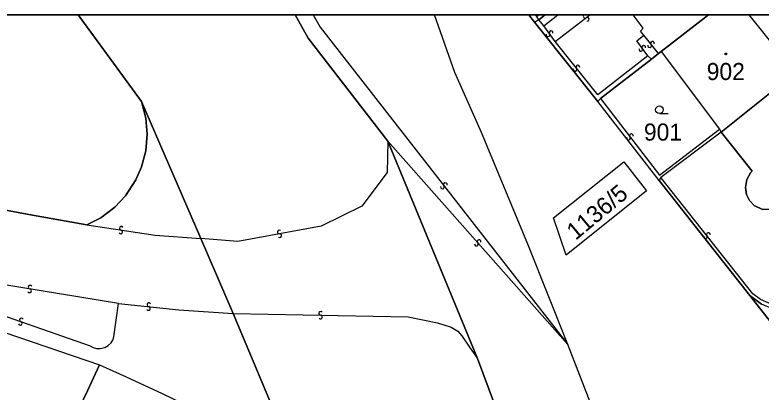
# Model space of a CAD drawing. Extents: x -600309 to -598967, y -1161267 to -1160292.
# Drawn here: x -600108.2 to -600034, y -1160329.9 to -1160292.3 of the extents above; entities that cross this region are included whole.
import ezdxf

# ---------------------------------------------------------------- set-up
doc = ezdxf.new("R2010")
doc.units = 0
for name, color, linetype in [('Level 1', 7, 'Continuous'), ('Level 13', 7, 'Continuous'), ('Level 3', 7, 'Continuous'), ('Level 4', 7, 'Continuous'), ('Level 5', 7, 'Continuous'), ('Level 60', 7, 'Continuous'), ('Vrstva 60', 7, 'Continuous'), ('Vrstva 63', 7, 'Continuous')]:
    doc.layers.add(name, color=color, linetype=linetype)

msp = doc.modelspace()

# ---------------------------------------------------------------- linework, layer by layer
at = {"layer": 'Level 1'}
for p, q in [((-600101.957, -1160292.347), (-600095.64, -1160300.96)), ((-600056.57, -1160293.08), (-600057.131, -1160292.347)), ((-600055.491, -1160292.347), (-600056.12, -1160292.83)), ((-600039.231, -1160292.347), (-600043.97, -1160295.99))]:
    msp.add_line(p, q, dxfattribs=at)
for points in [[(-600071.15, -1160304.93), (-600079.07, -1160294.65), (-600080.357, -1160292.347)], [(-600002.663, -1160292.347), (-600019.09, -1160310.33), (-600026.04, -1160318.54), (-600027.19, -1160319.93), (-600028.09, -1160320.76), (-600029.18, -1160321.38), (-600030.6, -1160321.77), (-600031.6, -1160321.81), (-600032.87, -1160321.61), (-600033.97, -1160321.14), (-600035.13, -1160320.28)], [(-600056.12, -1160292.83), (-600056.57, -1160293.08)], [(-600056.57, -1160293.08), (-600056.02, -1160293.72), (-600050.25, -1160300.95)], [(-600044.22, -1160296.2), (-600044.91, -1160296.76)], [(-600043.97, -1160295.99), (-600044.22, -1160296.2)], [(-600043.97, -1160295.99), (-600038.16, -1160303.72)], [(-600044.91, -1160296.76), (-600050, -1160300.68)], [(-600031.02, -1160298.45), (-600037.97, -1160304.01)], [(-600050, -1160300.68), (-600050.25, -1160300.95)], [(-600101.1, -1160313.26), (-600099.71, -1160312.54), (-600098.3, -1160311.5), (-600097.24, -1160310.36), (-600096.21, -1160308.78), (-600095.64, -1160307.47), (-600095.22, -1160305.88), (-600095.08, -1160304.21), (-600095.22, -1160302.62), (-600095.64, -1160300.96)], [(-600095.64, -1160300.96), (-600089.75, -1160314.61)], [(-600044.15, -1160308.83), (-600050.25, -1160300.95)], [(-600038.16, -1160303.72), (-600037.97, -1160304.01)], [(-600037.97, -1160304.01), (-600043.98, -1160308.54)], [(-600029.56, -1160314.11), (-600029.81, -1160314.31), (-600032.12, -1160311.39), (-600032.92, -1160311.73), (-600033.84, -1160311.72), (-600034.67, -1160311.34), (-600035.16, -1160310.82), (-600035.46, -1160310.22), (-600035.58, -1160309.54), (-600035.44, -1160308.74), (-600035.06, -1160308.07), (-600034.91, -1160307.9), (-600037.97, -1160304.01)], [(-600062.23, -1160326.55), (-600071.15, -1160304.93)], [(-600045.41, -1160309.87), (-600053.39, -1160316.25), (-600054.67, -1160312.55), (-600047.66, -1160306.98), (-600045.41, -1160309.87)], [(-600043.98, -1160308.54), (-600044.15, -1160308.83)], [(-600035.13, -1160320.28), (-600044.15, -1160308.83)], [(-600101.1, -1160313.26), (-600106.12, -1160312.36), (-600119.23, -1160309.93)], [(-600089.75, -1160314.61), (-600086.54, -1160322.07)], [(-600120.05, -1160320.27), (-600099.82, -1160327.19)], [(-600029.92, -1160326.93), (-600035.13, -1160320.28)], [(-600086.54, -1160322.07), (-600081.26, -1160334.63), (-600080.43, -1160337.21)], [(-600062.23, -1160326.55), (-600053.67, -1160349.53), (-600053.53, -1160350.22), (-600053.51, -1160350.88), (-600053.62, -1160351.54), (-600053.86, -1160352.23), (-600054.2, -1160352.81), (-600054.72, -1160353.4)], [(-600116.85, -1160362.66), (-600101.04, -1160329.77), (-600099.82, -1160327.19)], [(-600099.82, -1160327.19), (-600097.18, -1160328.38), (-600093.61, -1160330.02), (-600090.66, -1160331.47)]]:
    msp.add_lwpolyline(points, dxfattribs=at)
at = {"layer": 'Level 13'}
for centre, start, end in [((-600051.521, -1160292.483), 132.84646, 306.95859), ((-600051.299, -1160292.777), 254.64613, 127.23613), ((-600054.91, -1160294.113), 343.07631, 215.66631), ((-600055.21, -1160294.327), 163.29076, 35.38876), ((-600045.681, -1160295.572), 343.27762, 215.86762), ((-600045.105, -1160295.405), 166.30028, 38.39828), ((-600044.816, -1160295.175), 346.08582, 218.67582), ((-600045.98, -1160295.787), 163.49208, 35.59007), ((-600052.525, -1160297.774), 165.91392, 38.01191), ((-600052.236, -1160297.546), 345.69946, 218.28946), ((-600047.206, -1160304.602), 164.76682, 37.35682), ((-600046.913, -1160304.379), 344.98128, 217.07927), ((-600065.716, -1160309.473), 165.13869, 37.72869), ((-600065.424, -1160309.248), 345.35314, 217.45114), ((-600097.661, -1160313.588), 28.94881, 261.04681), ((-600097.718, -1160313.952), 208.73435, 81.32435), ((-600081.962, -1160313.959), 47.42658, 280.01658), ((-600081.899, -1160314.322), 227.64104, 99.73904), ((-600039.255, -1160314.206), 345.52068, 218.11068), ((-600062.062, -1160314.919), 348.68959, 221.27959), ((-600039.546, -1160314.433), 165.73514, 37.83314), ((-600062.339, -1160315.161), 168.90405, 41.00205), ((-600106.73, -1160319.448), 27.94383, 260.53383), ((-600106.791, -1160319.812), 208.15828, 80.25628), ((-600094.96, -1160321.563), 211.18396, 83.77396), ((-600094.919, -1160321.197), 31.39841, 263.49641), ((-600077.835, -1160322.056), 36.25394, 268.35194), ((-600077.844, -1160322.424), 216.03949, 88.62949), ((-600107.721, -1160323.054), 197.96638, 70.55638), ((-600107.598, -1160322.706), 18.18083, 250.27883)]:
    msp.add_arc(centre, 0.184, start, end, dxfattribs=at)
at = {"layer": 'Level 3'}
for p, q in [((-600056.31, -1160292.51), (-600056.438, -1160292.347)), ((-600056.098, -1160292.347), (-600056.31, -1160292.51)), ((-600055.63, -1160293.44), (-600054.227, -1160292.347)), ((-600054.5, -1160295), (-600051.042, -1160292.347)), ((-600035.246, -1160292.347), (-600030.62, -1160298.12))]:
    msp.add_line(p, q, dxfattribs=at)
for points in [[(-600078.587, -1160292.347), (-600077.89, -1160293.58), (-600053.25, -1160325.14)], [(-600053.25, -1160325.14), (-600057.16, -1160315.34), (-600061.84, -1160304.04), (-600064.49, -1160298.09), (-600066.494, -1160292.347)], [(-600056.12, -1160292.83), (-600056.31, -1160292.51)], [(-600045.69, -1160294.38), (-600046.01, -1160293.97), (-600045.73, -1160293.66), (-600046.73, -1160292.347)], [(-600055.63, -1160293.44), (-600056.12, -1160292.83)], [(-600054.5, -1160295), (-600055.63, -1160293.44)], [(-600045.29, -1160296.42), (-600046.37, -1160294.94), (-600045.69, -1160294.38)], [(-600044.22, -1160296.2), (-600045.69, -1160294.38)], [(-600045.29, -1160296.42), (-600050.27, -1160300.31), (-600054.5, -1160295)], [(-600044.91, -1160296.76), (-600045.29, -1160296.42)], [(-600050, -1160300.68), (-600044.13, -1160308.3), (-600038.16, -1160303.72)], [(-600071.15, -1160304.93), (-600071.21, -1160308.03), (-600073.75, -1160311.4), (-600077.79, -1160313.39), (-600086.07, -1160314.89), (-600089.75, -1160314.61)], [(-600053.25, -1160325.14), (-600071.15, -1160304.93)], [(-600026.26, -1160318.37), (-600027.35, -1160319.65), (-600028.18, -1160320.4), (-600029.35, -1160321.04), (-600030.71, -1160321.38), (-600031.75, -1160321.4), (-600033, -1160321.15), (-600034.06, -1160320.66), (-600034.83, -1160320.1), (-600043.98, -1160308.54)], [(-600101.1, -1160313.26), (-600094.28, -1160314.27), (-600089.75, -1160314.61)], [(-600097.95, -1160321.06), (-600115.58, -1160318.2)], [(-600115.58, -1160318.2), (-600115.42, -1160319.69), (-600115.32, -1160319.92), (-600115.16, -1160320.13), (-600114.98, -1160320.29), (-600114.74, -1160320.42), (-600114.56, -1160320.48), (-600100.77, -1160325.28), (-600100.45, -1160325.46), (-600100.12, -1160325.55), (-600099.75, -1160325.56), (-600099.3, -1160325.46), (-600098.97, -1160325.27), (-600098.67, -1160324.98), (-600098.51, -1160324.73), (-600098.39, -1160324.4), (-600097.95, -1160321.06)], [(-600097.95, -1160321.06), (-600091.93, -1160321.69), (-600086.54, -1160322.07)], [(-600086.54, -1160322.07), (-600069.13, -1160322.41), (-600067.67, -1160322.7), (-600066.21, -1160322.99), (-600064.86, -1160323.42), (-600064.19, -1160323.82), (-600063.79, -1160324.28), (-600063.01, -1160325.41), (-600062.23, -1160326.55)], [(-600029.92, -1160326.93), (-600033.29, -1160331.38), (-600039.39, -1160339.73), (-600041.59, -1160341.51), (-600042.88, -1160341.65), (-600044.17, -1160341.8), (-600044.82, -1160341.79), (-600045.6, -1160341.51), (-600046.32, -1160341.02), (-600046.83, -1160340.53), (-600047.68, -1160339.3), (-600048.26, -1160338), (-600053.25, -1160325.14)]]:
    msp.add_lwpolyline(points, dxfattribs=at)
at = {"layer": 'Level 5'}
msp.add_line((-600044.13, -1160302.16), (-600043.255, -1160302.16), dxfattribs=at)
for centre, radius in [((-600037.51, -1160296.23), 0.09), ((-600037.51, -1160296.23), 0.0521), ((-600044.13, -1160301.785), 0.375)]:
    msp.add_circle(centre, radius, dxfattribs=at)
at = {"layer": 'Level 60'}
for points in [[(-600044.22, -1160296.2), (-600043.97, -1160295.99), (-600038.16, -1160303.72), (-600037.97, -1160304.01), (-600043.98, -1160308.54), (-600044.15, -1160308.83), (-600050.25, -1160300.95), (-600050, -1160300.68), (-600044.91, -1160296.76)], [(-600045.41, -1160309.87), (-600053.39, -1160316.25), (-600054.67, -1160312.55), (-600047.66, -1160306.98)], [(-600104.7, -1160377.9), (-600120.98, -1160371.11), (-600120.18, -1160369.53), (-600116.85, -1160362.66), (-600101.04, -1160329.77), (-600099.82, -1160327.19), (-600097.18, -1160328.38), (-600093.61, -1160330.02), (-600090.66, -1160331.47), (-600091.3, -1160332.74), (-600092.68, -1160335.65), (-600094.66, -1160334.7), (-600095.18, -1160335.75), (-600098.92, -1160333.99), (-600099.7, -1160333.66), (-600107.49, -1160350.55), (-600100.41, -1160354.16), (-600099.25, -1160354.8), (-600090.52, -1160359.24), (-600094.42, -1160367.7), (-600100.13, -1160379.84), (-600101.76, -1160379.12)]]:
    msp.add_lwpolyline(points, close=True, dxfattribs=at)
msp.add_lwpolyline([(-600120.05, -1160320.27), (-600099.82, -1160327.19), (-600101.04, -1160329.77), (-600116.85, -1160362.66)], dxfattribs=at)
at = {"layer": 'Vrstva 60'}
for points in [[(-600101.957, -1160292.347), (-600128.303, -1160292.347), (-600133.81, -1160303.57), (-600123.75, -1160308.06), (-600119.28, -1160308.74), (-600119.23, -1160309.93), (-600106.12, -1160312.36), (-600101.1, -1160313.26), (-600099.71, -1160312.54), (-600098.3, -1160311.5), (-600097.24, -1160310.36), (-600096.21, -1160308.78), (-600095.64, -1160307.47), (-600095.22, -1160305.88), (-600095.08, -1160304.21), (-600095.22, -1160302.62), (-600095.64, -1160300.96)], [(-600080.357, -1160292.347), (-600101.957, -1160292.347), (-600095.64, -1160300.96), (-600089.75, -1160314.61), (-600086.54, -1160322.07), (-600081.26, -1160334.63), (-600080.43, -1160337.21), (-600074.66, -1160341.32), (-600068.12, -1160346.29), (-600061.52, -1160351.6), (-600056.55, -1160355.87), (-600055.11, -1160354.01), (-600054.72, -1160353.4), (-600054.2, -1160352.81), (-600053.86, -1160352.23), (-600053.62, -1160351.54), (-600053.51, -1160350.88), (-600053.53, -1160350.22), (-600053.67, -1160349.53), (-600062.23, -1160326.55), (-600071.15, -1160304.93), (-600079.07, -1160294.65)], [(-600055.491, -1160292.347), (-600057.131, -1160292.347), (-600056.57, -1160293.08), (-600056.12, -1160292.83)], [(-600039.231, -1160292.347), (-600055.491, -1160292.347), (-600056.12, -1160292.83), (-600056.57, -1160293.08), (-600056.02, -1160293.72), (-600050.25, -1160300.95), (-600050, -1160300.68), (-600044.91, -1160296.76), (-600044.22, -1160296.2), (-600043.97, -1160295.99)], [(-600030.003, -1160292.347), (-600039.231, -1160292.347), (-600043.97, -1160295.99), (-600038.16, -1160303.72), (-600037.97, -1160304.01), (-600031.02, -1160298.45), (-600030.62, -1160298.12), (-600028.3, -1160296.24), (-600030.84, -1160292.98)], [(-599991.672, -1160292.347), (-600002.663, -1160292.347), (-600019.09, -1160310.33), (-600026.04, -1160318.54), (-600027.19, -1160319.93), (-600028.09, -1160320.76), (-600029.18, -1160321.38), (-600030.6, -1160321.77), (-600031.6, -1160321.81), (-600032.87, -1160321.61), (-600033.97, -1160321.14), (-600035.13, -1160320.28), (-600029.92, -1160326.93), (-600027.33, -1160330.24), (-600025.82, -1160332.16), (-600022.08, -1160327.1), (-600018.12, -1160321.79), (-600011.96, -1160314.17), (-600009.15, -1160310.91), (-600006.42, -1160307.83), (-600001.27, -1160302.31), (-599992.89, -1160293.53)], [(-600054.67, -1160312.55), (-600047.66, -1160306.98), (-600045.41, -1160309.87), (-600053.39, -1160316.25)]]:
    msp.add_lwpolyline(points, close=True, dxfattribs=at)
for points in [[(-600029.92, -1160326.93), (-600035.13, -1160320.28), (-600044.15, -1160308.83), (-600050.25, -1160300.95), (-600056.02, -1160293.72), (-600056.57, -1160293.08), (-600057.131, -1160292.347), (-600080.357, -1160292.347), (-600079.07, -1160294.65), (-600071.15, -1160304.93), (-600062.23, -1160326.55), (-600053.67, -1160349.53)], [(-600031.02, -1160298.45), (-600037.97, -1160304.01), (-600034.91, -1160307.9), (-600035.06, -1160308.07), (-600035.44, -1160308.74), (-600035.58, -1160309.54), (-600035.46, -1160310.22), (-600035.16, -1160310.82), (-600034.67, -1160311.34), (-600033.84, -1160311.72)], [(-600120.05, -1160320.27), (-600099.82, -1160327.19), (-600097.18, -1160328.38), (-600093.61, -1160330.02), (-600090.66, -1160331.47), (-600089.49, -1160332.07), (-600086.59, -1160333.57), (-600082.78, -1160335.68), (-600080.43, -1160337.21), (-600081.26, -1160334.63), (-600086.54, -1160322.07), (-600089.75, -1160314.61), (-600095.64, -1160300.96), (-600095.22, -1160302.62), (-600095.08, -1160304.21), (-600095.22, -1160305.88), (-600095.64, -1160307.47), (-600096.21, -1160308.78), (-600097.24, -1160310.36), (-600098.3, -1160311.5), (-600099.71, -1160312.54), (-600101.1, -1160313.26), (-600106.12, -1160312.36), (-600119.23, -1160309.93)], [(-600033.84, -1160311.72), (-600034.67, -1160311.34), (-600035.16, -1160310.82), (-600035.46, -1160310.22), (-600035.58, -1160309.54), (-600035.44, -1160308.74), (-600035.06, -1160308.07), (-600034.91, -1160307.9), (-600037.97, -1160304.01), (-600043.98, -1160308.54), (-600044.15, -1160308.83), (-600035.13, -1160320.28), (-600033.97, -1160321.14)]]:
    msp.add_lwpolyline(points, dxfattribs=at)
at = {"layer": 'Vrstva 63'}
msp.add_lwpolyline([(-600308.541, -1160292.347), (-598967.108, -1160292.347), (-598967.108, -1161267.031), (-600308.541, -1161267.031)], close=True, dxfattribs=at)

# ---------------------------------------------------------------- texts
at = {"layer": 'Level 4'}
for s, p in [('902', (-600039.423, -1160298.83)), ('901', (-600045.671, -1160304.86))]:
    msp.add_text(s, height=1.7, dxfattribs=at).set_placement(p)
msp.add_text('1136/5', height=1.7, rotation=39.76326, dxfattribs=at).set_placement((-600052.465, -1160314.839))

doc.saveas('drawing.dxf')
